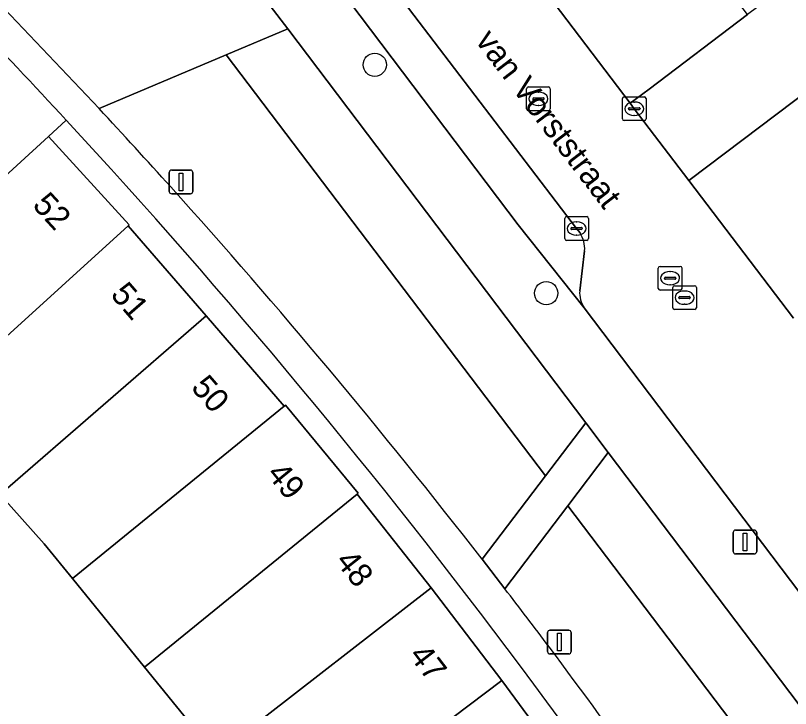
# Model space of a CAD drawing. Extents: x 160023 to 161302, y 384750 to 385707.
# Drawn here: x 160371.27 to 160403.93, y 385417.09 to 385446.29 of the extents above; entities that cross this region are included whole.
import ezdxf

# ---------------------------------------------------------------- set-up
doc = ezdxf.new("R2010")
doc.units = 0
for name, color, linetype in [('IMGEO_Berm_groen', 7, 'Continuous'), ('IMGEO_Boom', 7, 'Continuous'), ('IMGEO_Erf', 7, 'Continuous'), ('IMGEO_Groenvoorziening', 7, 'Continuous'), ('IMGEO_Kolk', 7, 'Continuous'), ('IMGEO_Lichtmast', 7, 'Continuous'), ('IMGEO_Openbare_ruimte_label', 7, 'Continuous'), ('IMGEO_Pand', 7, 'Continuous'), ('IMGEO_Pand_nummerreeks', 7, 'Continuous'), ('IMGEO_Parkeervlak_open', 7, 'Continuous'), ('IMGEO_Rijbaan_lokaal_open', 7, 'Continuous'), ('IMGEO_Rioolput', 7, 'Continuous'), ('IMGEO_Voetpad_open', 7, 'Continuous')]:
    doc.layers.add(name, color=color, linetype=linetype)

msp = doc.modelspace()

# ---------------------------------------------------------------- linework, layer by layer
at = {"layer": 'IMGEO_Berm_groen'}
msp.add_lwpolyline([(160392.367, 385448.924), (160397.172, 385442.587), (160397.969, 385443.189), (160402.12, 385446.323), (160396.683, 385453.43)], dxfattribs=at)
at = {"layer": 'IMGEO_Boom'}
for centre in [(160386.406, 385444.212), (160393.631, 385434.588)]:
    msp.add_circle(centre, 0.489, dxfattribs=at)
at = {"layer": 'IMGEO_Erf'}
msp.add_lwpolyline([(160379.898, 385414.912), (160376.708, 385418.829), (160373.667, 385422.563), (160372.475, 385424.027), (160370.618, 385426.114)], dxfattribs=at)
at = {"layer": 'IMGEO_Groenvoorziening'}
for points in [[(160382.746, 385445.725), (160380.144, 385444.626), (160393.6, 385426.89), (160395.301, 385429.122)], [(160396.244, 385427.877), (160394.543, 385425.634), (160408.547, 385407.167), (160412.345, 385406.623)]]:
    msp.add_lwpolyline(points, close=True, dxfattribs=at)
for points in [[(160380.144, 385444.626), (160374.79, 385442.366)], [(160390.927, 385423.384), (160393.6, 385426.89), (160380.144, 385444.626)], [(160406.224, 385444.303), (160400.449, 385439.945), (160399.642, 385439.336), (160404.049, 385433.536)], [(160373.404, 385441.88), (160372.654, 385441.194), (160376.061, 385437.469), (160376.015, 385437.426), (160379.299, 385433.635), (160382.595, 385429.832), (160382.647, 385429.875), (160385.711, 385426.16), (160385.66, 385426.118), (160388.778, 385422.18), (160391.765, 385418.269), (160394.704, 385414.28), (160397.704, 385410.168), (160400.417, 385406.221), (160400.357, 385406.18), (160403.081, 385401.98), (160405.843, 385397.722), (160405.9, 385397.757), (160408.526, 385393.458), (160409.242, 385393.914), (160409.194, 385393.992)], [(160394.543, 385425.634), (160391.891, 385422.137)], [(160402.012, 385408.102), (160408.547, 385407.167), (160394.543, 385425.634)]]:
    msp.add_lwpolyline(points, dxfattribs=at)
for centre, radius, start, end in [((160160.606, 385243.521), 292.257, 41.99659, 42.87317), ((160162.51, 385246.947), 287.185, 30.79872, 42.74787), ((160166.446, 385248.906), 284.314, 37.85613, 41.97746), ((160174.188, 385254.818), 274.573, 36.90351, 37.54478), ((160167.516, 385249.651), 283.011, 34.0473, 36.92883)]:
    msp.add_arc(centre, radius, start, end, dxfattribs=at)
at = {"layer": 'IMGEO_Kolk'}
for p, q in [((160396.918, 385442.86), (160397.77, 385442.86)), ((160396.843, 385441.934), (160396.843, 385442.786)), ((160397.331, 385442.64), (160397.356, 385442.64)), ((160397.844, 385442.786), (160397.844, 385441.934)), ((160397.102, 385442.354), (160397.102, 385442.366)), ((160397.54, 385442.317), (160397.142, 385442.317)), ((160397.145, 385442.403), (160397.543, 385442.403)), ((160397.586, 385442.366), (160397.586, 385442.354)), ((160397.77, 385441.86), (160396.918, 385441.86)), ((160397.354, 385442.08), (160397.329, 385442.08)), ((160394.413, 385436.888), (160394.413, 385437.74)), ((160394.488, 385437.814), (160395.34, 385437.814)), ((160394.901, 385437.594), (160394.926, 385437.594)), ((160395.414, 385437.74), (160395.414, 385436.888)), ((160394.672, 385437.308), (160394.672, 385437.32)), ((160395.11, 385437.271), (160394.712, 385437.271)), ((160394.715, 385437.357), (160395.113, 385437.357)), ((160395.156, 385437.32), (160395.156, 385437.308)), ((160394.924, 385437.034), (160394.899, 385437.034)), ((160395.34, 385436.814), (160394.488, 385436.814))]:
    msp.add_line(p, q, dxfattribs=at)
for points in [[(160396.918, 385442.86), (160397.77, 385442.86)], [(160396.843, 385441.934), (160396.843, 385442.786)], [(160397.844, 385442.786), (160397.844, 385441.934)], [(160397.77, 385441.86), (160396.918, 385441.86)], [(160394.413, 385436.888), (160394.413, 385437.74)], [(160394.488, 385437.814), (160395.34, 385437.814)], [(160395.414, 385437.74), (160395.414, 385436.888)], [(160395.34, 385436.814), (160394.488, 385436.814)]]:
    msp.add_lwpolyline(points, dxfattribs=at)
for centre, radius, start, end in [((160396.92, 385442.784), 0.0765, 91.552, 178.448), ((160396.92, 385442.784), 0.0765, 91.552, 178.448), ((160397.768, 385442.784), 0.0765, 1.552, 88.448), ((160397.768, 385442.784), 0.0765, 1.552, 88.448), ((160397.142, 385442.363), 0.0403, 85.8775, 175.7526), ((160397.139, 385442.353), 0.0366, 178.938, 274.7102), ((160397.543, 385442.36), 0.043, 264.8664, 352.4533), ((160397.547, 385442.365), 0.0386, 1.7309, 96.639), ((160396.92, 385441.936), 0.0765, 181.552, 268.448), ((160396.92, 385441.936), 0.0765, 181.552, 268.448), ((160397.768, 385441.936), 0.0765, 271.552, 358.448), ((160397.768, 385441.936), 0.0765, 271.552, 358.448), ((160394.49, 385437.738), 0.0765, 91.552, 178.448), ((160394.49, 385437.738), 0.0765, 91.552, 178.448), ((160395.338, 385437.738), 0.0765, 1.552, 88.448), ((160395.338, 385437.738), 0.0765, 1.552, 88.448), ((160394.712, 385437.317), 0.0403, 85.8775, 175.7526), ((160394.709, 385437.307), 0.0366, 178.938, 274.7102), ((160395.113, 385437.314), 0.043, 264.8664, 352.4533), ((160395.117, 385437.319), 0.0386, 1.7309, 96.639), ((160394.49, 385436.89), 0.0765, 181.552, 268.448), ((160394.49, 385436.89), 0.0765, 181.552, 268.448), ((160395.338, 385436.89), 0.0765, 271.552, 358.448), ((160395.338, 385436.89), 0.0765, 271.552, 358.448)]:
    msp.add_arc(centre, radius, start, end, dxfattribs=at)
for centre, major_axis, ratio, start_param, end_param in [((160397.33, 385442.36), (-0.387, 0.002), 0.722429, 4.712389, 7.853982), ((160397.355, 385442.36), (-0.39, 0.002), 0.717154, 1.570796, 4.712389), ((160394.9, 385437.314), (-0.387, 0.002), 0.722429, 4.712389, 7.853982), ((160394.925, 385437.314), (-0.39, 0.002), 0.717154, 1.570796, 4.712389)]:
    msp.add_ellipse(centre, major_axis=major_axis, ratio=ratio, start_param=start_param, end_param=end_param, dxfattribs=at)
at = {"layer": 'IMGEO_Lichtmast'}
for p, q in [((160377.749, 385438.876), (160377.749, 385439.676)), ((160377.749, 385439.676), (160377.749, 385438.876)), ((160377.849, 385439.776), (160378.639, 385439.776)), ((160378.639, 385439.776), (160377.849, 385439.776)), ((160378.739, 385439.676), (160378.739, 385438.876)), ((160378.739, 385438.876), (160378.739, 385439.676)), ((160378.639, 385438.776), (160377.849, 385438.776)), ((160377.849, 385438.776), (160378.639, 385438.776)), ((160401.611, 385424.607), (160402.401, 385424.607)), ((160402.401, 385424.607), (160401.611, 385424.607)), ((160401.511, 385423.707), (160401.511, 385424.507)), ((160401.511, 385424.507), (160401.511, 385423.707)), ((160402.501, 385424.507), (160402.501, 385423.707)), ((160402.501, 385423.707), (160402.501, 385424.507)), ((160402.401, 385423.607), (160401.611, 385423.607)), ((160401.611, 385423.607), (160402.401, 385423.607)), ((160393.691, 385419.493), (160393.691, 385420.293)), ((160393.691, 385420.293), (160393.691, 385419.493)), ((160393.791, 385420.393), (160394.581, 385420.393)), ((160394.581, 385420.393), (160393.791, 385420.393)), ((160394.681, 385420.293), (160394.681, 385419.493)), ((160394.681, 385419.493), (160394.681, 385420.293)), ((160394.581, 385419.393), (160393.791, 385419.393)), ((160393.791, 385419.393), (160394.581, 385419.393))]:
    msp.add_line(p, q, dxfattribs=at)
for points in [[(160378.169, 385439.651), (160378.319, 385439.651), (160378.319, 385438.901), (160378.169, 385438.901), (160378.169, 385439.651)], [(160401.931, 385424.482), (160402.081, 385424.482), (160402.081, 385423.732), (160401.931, 385423.732), (160401.931, 385424.482)], [(160394.111, 385420.268), (160394.261, 385420.268), (160394.261, 385419.518), (160394.111, 385419.518), (160394.111, 385420.268)]]:
    msp.add_lwpolyline(points, dxfattribs=at)
for centre, start, end in [((160377.849, 385439.676), 90, 180), ((160377.849, 385439.676), 90, 180), ((160378.639, 385439.676), 0, 90), ((160378.639, 385439.676), 360, 90), ((160377.849, 385438.876), 180, 270), ((160377.849, 385438.876), 180, 270), ((160378.639, 385438.876), 270, 0), ((160378.639, 385438.876), 270, 0), ((160401.611, 385424.507), 90, 180), ((160401.611, 385424.507), 90, 180), ((160402.401, 385424.507), 0, 90), ((160402.401, 385424.507), 360, 90), ((160401.611, 385423.707), 180, 270), ((160401.611, 385423.707), 180, 270), ((160402.401, 385423.707), 270, 0), ((160402.401, 385423.707), 270, 0), ((160393.791, 385420.293), 90, 180), ((160393.791, 385420.293), 90, 180), ((160394.581, 385420.293), 0, 90), ((160394.581, 385420.293), 360, 90), ((160393.791, 385419.493), 180, 270), ((160393.791, 385419.493), 180, 270), ((160394.581, 385419.493), 270, 0), ((160394.581, 385419.493), 270, 0)]:
    msp.add_arc(centre, 0.1, start, end, dxfattribs=at)
at = {"layer": 'IMGEO_Pand'}
for points in [[(160376.015, 385437.426), (160376.061, 385437.469), (160372.654, 385441.194), (160364.136, 385433.402), (160367.468, 385429.656)], [(160379.299, 385433.635), (160376.015, 385437.426), (160367.468, 385429.656), (160370.618, 385426.114)], [(160382.595, 385429.832), (160379.299, 385433.635), (160370.618, 385426.114), (160372.475, 385424.027), (160373.667, 385422.563)], [(160385.66, 385426.118), (160385.711, 385426.16), (160382.647, 385429.875), (160382.595, 385429.832), (160373.667, 385422.563), (160376.708, 385418.829)], [(160388.778, 385422.18), (160385.66, 385426.118), (160376.708, 385418.829), (160379.898, 385414.912), (160380.837, 385415.672), (160380.676, 385415.884)], [(160391.765, 385418.269), (160388.778, 385422.18), (160380.676, 385415.884), (160380.837, 385415.672), (160383.412, 385412.279), (160383.564, 385412.079)], [(160394.704, 385414.28), (160391.765, 385418.269), (160383.564, 385412.079), (160383.412, 385412.279), (160382.453, 385411.571), (160385.603, 385407.306), (160387.539, 385408.735), (160387.382, 385408.956)]]:
    msp.add_lwpolyline(points, close=True, dxfattribs=at)
at = {"layer": 'IMGEO_Parkeervlak_open'}
for points in [[(160374.668, 385460.991), (160375.389, 385459.902), (160380.916, 385452.746), (160385.787, 385446.27), (160392.454, 385437.463), (160395.237, 385433.967)], [(160395.057, 385437.125), (160394.914, 385437.314), (160387.2, 385447.434), (160386.361, 385446.799), (160382.127, 385452.393), (160382.954, 385453.019), (160382.803, 385453.211), (160377.536, 385460.129)], [(160395.043, 385434.689), (160395.251, 385436.369)]]:
    msp.add_lwpolyline(points, dxfattribs=at)
for centre, radius, start, end in [((160394.005, 385436.452), 1.249, 356.1793, 32.6054), ((160396.197, 385434.612), 1.156, 176.1781, 213.902)]:
    msp.add_arc(centre, radius, start, end, dxfattribs=at)
at = {"layer": 'IMGEO_Rijbaan_lokaal_open'}
for points in [[(160377.536, 385460.129), (160382.803, 385453.211), (160382.954, 385453.019), (160387.2, 385447.434), (160394.914, 385437.314), (160395.057, 385437.125)], [(160404.049, 385433.536), (160399.642, 385439.336), (160397.344, 385442.36), (160397.172, 385442.587), (160392.367, 385448.924)], [(160369.277, 385446.251), (160368.572, 385445.551), (160360.37, 385437.404), (160360.441, 385437.332), (160354.176, 385431.083), (160353.672, 385431.58), (160352.686, 385430.573), (160349.462, 385427.28), (160351.105, 385425.664), (160353.675, 385422.824), (160357.137, 385425.962), (160358.157, 385426.886), (160357.557, 385427.55), (160364.073, 385433.473), (160364.136, 385433.402), (160372.654, 385441.194)], [(160372.654, 385441.194), (160373.404, 385441.88)], [(160395.251, 385436.369), (160395.043, 385434.689)], [(160395.237, 385433.967), (160404.713, 385421.447), (160417.096, 385405.118), (160417.826, 385404.12)]]:
    msp.add_lwpolyline(points, dxfattribs=at)
msp.add_lwpolyline([(160379.347, 385450.169), (160376.607, 385449.02), (160370.793, 385446.583), (160374.79, 385442.366), (160380.144, 385444.626), (160382.746, 385445.725)], close=True, dxfattribs=at)
for centre, radius, start, end in [((160159.907, 385244.435), 290.802, 42.76312, 43.94756), ((160394.005, 385436.452), 1.249, 356.1793, 32.6054), ((160396.197, 385434.612), 1.156, 176.1781, 213.902)]:
    msp.add_arc(centre, radius, start, end, dxfattribs=at)
at = {"layer": 'IMGEO_Rioolput'}
for p, q in [((160392.804, 385442.351), (160392.804, 385443.203)), ((160392.879, 385443.277), (160393.731, 385443.277)), ((160393.805, 385443.203), (160393.805, 385442.351)), ((160393.106, 385442.82), (160393.504, 385442.82)), ((160393.292, 385443.057), (160393.317, 385443.057)), ((160393.063, 385442.771), (160393.063, 385442.783)), ((160393.501, 385442.734), (160393.103, 385442.734)), ((160393.315, 385442.497), (160393.29, 385442.497)), ((160393.547, 385442.783), (160393.547, 385442.771)), ((160393.731, 385442.277), (160392.879, 385442.277)), ((160398.353, 385434.793), (160398.353, 385435.645)), ((160398.428, 385435.719), (160399.28, 385435.719)), ((160399.354, 385435.645), (160399.354, 385434.793)), ((160398.841, 385435.499), (160398.866, 385435.499)), ((160398.612, 385435.213), (160398.612, 385435.225)), ((160399.05, 385435.176), (160398.652, 385435.176)), ((160398.655, 385435.262), (160399.053, 385435.262)), ((160399.096, 385435.225), (160399.096, 385435.213)), ((160399.28, 385434.719), (160398.428, 385434.719)), ((160398.864, 385434.939), (160398.839, 385434.939)), ((160398.961, 385433.975), (160398.961, 385434.827)), ((160399.036, 385434.901), (160399.888, 385434.901)), ((160399.449, 385434.681), (160399.474, 385434.681)), ((160399.962, 385434.827), (160399.962, 385433.975)), ((160399.22, 385434.395), (160399.22, 385434.407)), ((160399.658, 385434.358), (160399.26, 385434.358)), ((160399.263, 385434.444), (160399.661, 385434.444)), ((160399.704, 385434.407), (160399.704, 385434.395)), ((160399.472, 385434.121), (160399.447, 385434.121)), ((160399.888, 385433.901), (160399.036, 385433.901))]:
    msp.add_line(p, q, dxfattribs=at)
for points in [[(160392.804, 385442.351), (160392.804, 385443.203)], [(160392.879, 385443.277), (160393.731, 385443.277)], [(160393.805, 385443.203), (160393.805, 385442.351)], [(160393.731, 385442.277), (160392.879, 385442.277)], [(160398.353, 385434.793), (160398.353, 385435.645)], [(160398.428, 385435.719), (160399.28, 385435.719)], [(160399.354, 385435.645), (160399.354, 385434.793)], [(160399.28, 385434.719), (160398.428, 385434.719)], [(160398.961, 385433.975), (160398.961, 385434.827)], [(160399.036, 385434.901), (160399.888, 385434.901)], [(160399.962, 385434.827), (160399.962, 385433.975)], [(160399.888, 385433.901), (160399.036, 385433.901)]]:
    msp.add_lwpolyline(points, dxfattribs=at)
for centre, radius, start, end in [((160392.881, 385443.201), 0.0765, 91.552, 178.448), ((160392.881, 385443.201), 0.0765, 91.552, 178.448), ((160393.729, 385443.201), 0.0765, 1.552, 88.448), ((160393.729, 385443.201), 0.0765, 1.552, 88.448), ((160393.103, 385442.78), 0.0403, 85.8775, 175.7526), ((160393.508, 385442.782), 0.0386, 1.7309, 96.639), ((160393.1, 385442.77), 0.0366, 178.938, 274.7102), ((160393.504, 385442.777), 0.043, 264.8664, 352.4533), ((160392.881, 385442.353), 0.0765, 181.552, 268.448), ((160392.881, 385442.353), 0.0765, 181.552, 268.448), ((160393.729, 385442.353), 0.0765, 271.552, 358.448), ((160393.729, 385442.353), 0.0765, 271.552, 358.448), ((160398.43, 385435.643), 0.0765, 91.552, 178.448), ((160398.43, 385435.643), 0.0765, 91.552, 178.448), ((160399.278, 385435.643), 0.0765, 1.552, 88.448), ((160399.278, 385435.643), 0.0765, 1.552, 88.448), ((160398.652, 385435.222), 0.0403, 85.8775, 175.7526), ((160398.649, 385435.212), 0.0366, 178.938, 274.7102), ((160399.053, 385435.219), 0.043, 264.8664, 352.4533), ((160399.057, 385435.224), 0.0386, 1.7309, 96.639), ((160398.43, 385434.795), 0.0765, 181.552, 268.448), ((160398.43, 385434.795), 0.0765, 181.552, 268.448), ((160399.038, 385434.825), 0.0765, 91.552, 178.448), ((160399.038, 385434.825), 0.0765, 91.552, 178.448), ((160399.278, 385434.795), 0.0765, 271.552, 358.448), ((160399.278, 385434.795), 0.0765, 271.552, 358.448), ((160399.886, 385434.825), 0.0765, 1.552, 88.448), ((160399.886, 385434.825), 0.0765, 1.552, 88.448), ((160399.26, 385434.404), 0.0403, 85.8775, 175.7526), ((160399.257, 385434.394), 0.0366, 178.938, 274.7102), ((160399.661, 385434.401), 0.043, 264.8664, 352.4533), ((160399.665, 385434.406), 0.0386, 1.7309, 96.639), ((160399.038, 385433.977), 0.0765, 181.552, 268.448), ((160399.038, 385433.977), 0.0765, 181.552, 268.448), ((160399.886, 385433.977), 0.0765, 271.552, 358.448), ((160399.886, 385433.977), 0.0765, 271.552, 358.448)]:
    msp.add_arc(centre, radius, start, end, dxfattribs=at)
for centre, major_axis, ratio, start_param, end_param in [((160393.291, 385442.777), (-0.387, 0.002), 0.722429, 4.712389, 7.853982), ((160393.316, 385442.777), (-0.39, 0.002), 0.717154, 1.570796, 4.712389), ((160398.84, 385435.219), (-0.387, 0.002), 0.722429, 4.712389, 7.853982), ((160398.865, 385435.219), (-0.39, 0.002), 0.717154, 1.570796, 4.712389), ((160399.448, 385434.401), (-0.387, 0.002), 0.722429, 4.712389, 7.853982), ((160399.473, 385434.401), (-0.39, 0.002), 0.717154, 1.570796, 4.712389)]:
    msp.add_ellipse(centre, major_axis=major_axis, ratio=ratio, start_param=start_param, end_param=end_param, dxfattribs=at)
at = {"layer": 'IMGEO_Voetpad_open'}
for points in [[(160350.024, 385488.651), (160367.08, 385466.212), (160368.038, 385465.011), (160379.347, 385450.169), (160382.746, 385445.725), (160395.301, 385429.122), (160396.244, 385427.877), (160412.345, 385406.623), (160413.667, 385404.897), (160423.12, 385392.394), (160424.961, 385389.985), (160433.643, 385378.622)], [(160405.193, 385448.65), (160385.083, 385475.134), (160383.671, 385474.01), (160388.8, 385467.248), (160387.148, 385466.008), (160387.883, 385465.038), (160389.523, 385466.295), (160396.255, 385457.42), (160394.609, 385456.189), (160395.353, 385455.199), (160396.987, 385456.454), (160403.743, 385447.548), (160402.12, 385446.323), (160397.969, 385443.189), (160397.172, 385442.587), (160397.344, 385442.36), (160399.642, 385439.336), (160400.449, 385439.945), (160406.224, 385444.303)], [(160436.279, 385379.87), (160427.549, 385391.338), (160427.123, 385391.698), (160418.053, 385403.664), (160417.826, 385404.12), (160417.096, 385405.118), (160404.713, 385421.447), (160395.237, 385433.967), (160392.454, 385437.463), (160385.787, 385446.27), (160380.916, 385452.746), (160375.389, 385459.902)], [(160374.79, 385442.366), (160370.793, 385446.583), (160369.931, 385447.47)], [(160391.891, 385422.137), (160390.927, 385423.384)]]:
    msp.add_lwpolyline(points, dxfattribs=at)
msp.add_lwpolyline([(160396.244, 385427.877), (160395.301, 385429.122), (160393.6, 385426.89), (160390.927, 385423.384), (160391.891, 385422.137), (160394.543, 385425.634)], close=True, dxfattribs=at)
for centre, radius, start, end in [((160159.907, 385244.435), 290.802, 42.76312, 43.94756), ((160160.606, 385243.521), 292.257, 41.99659, 42.87317), ((160162.51, 385246.947), 287.185, 30.79872, 42.74787), ((160166.446, 385248.906), 284.314, 37.85613, 41.97746), ((160174.188, 385254.818), 274.573, 36.90351, 37.54478), ((160167.516, 385249.651), 283.011, 34.0473, 36.92883)]:
    msp.add_arc(centre, radius, start, end, dxfattribs=at)

# ---------------------------------------------------------------- texts
at = {"layer": 'IMGEO_Openbare_ruimte_label'}
msp.add_text('van Vorststraat', height=1, rotation=307.3973, dxfattribs=at).set_placement((160390.614, 385445.219))
at = {"layer": 'IMGEO_Pand_nummerreeks'}
for s, rotation, p in [('52', 312.4445, (160371.942, 385438.268)), ('51', 310.909, (160375.236, 385434.507)), ('50', 310.909, (160378.627, 385430.593)), ('49', 309.5167, (160381.815, 385426.955)), ('48', 308.3708, (160384.716, 385423.283)), ('47', 307.3681, (160387.814, 385419.323))]:
    msp.add_text(s, height=1, rotation=rotation, dxfattribs=at).set_placement(p)

doc.saveas('drawing.dxf')
